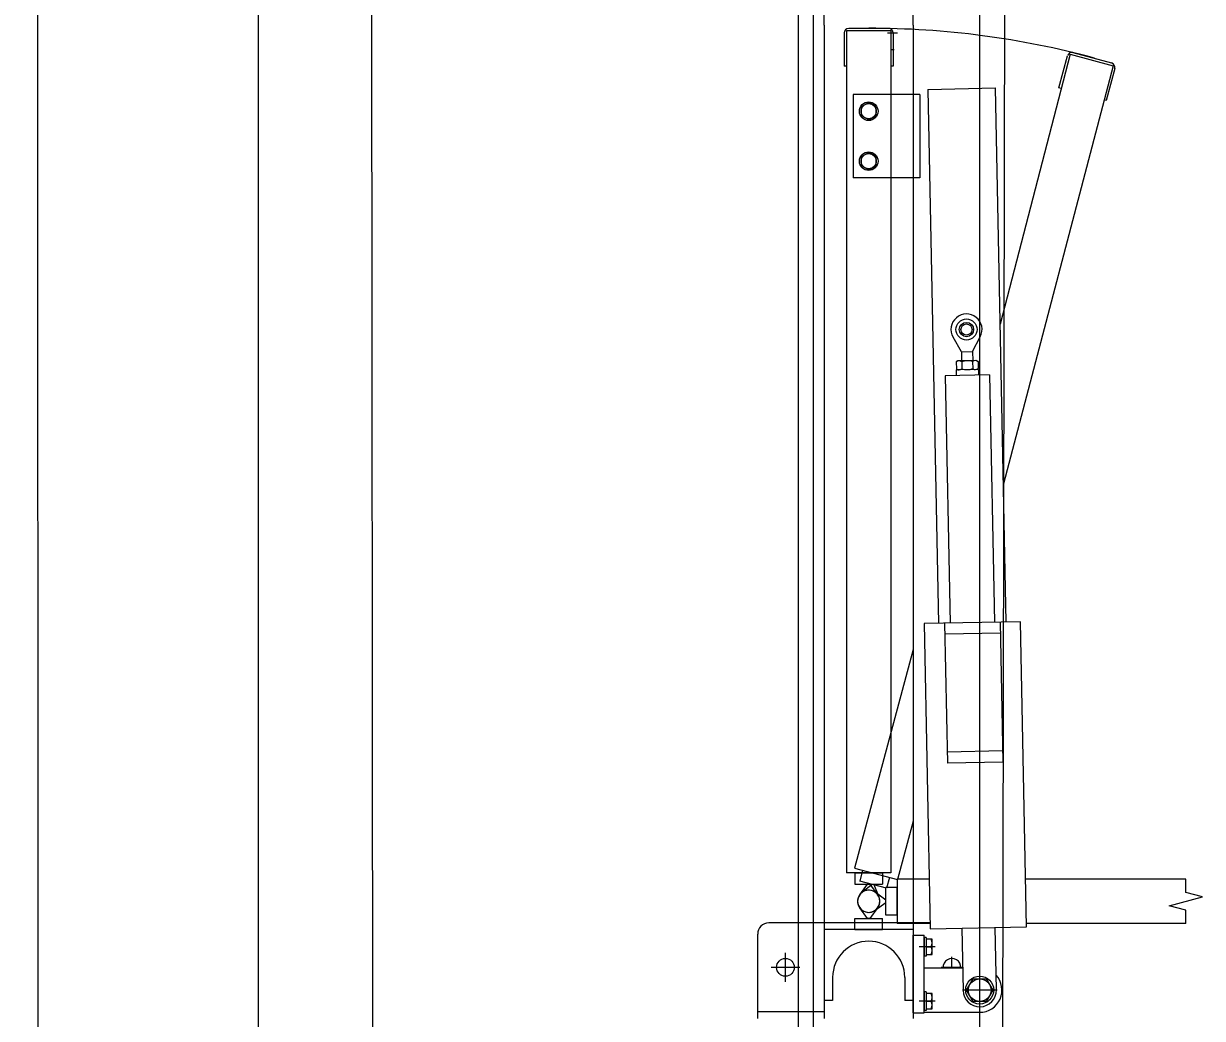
# Model space of a CAD drawing. Extents: x -264205 to -263659, y -1242401 to -1242060.
# Drawn here: x -263795.754 to -263794.692, y -1242183.997 to -1242183.101 of the extents above; entities that cross this region are included whole.
import ezdxf

# ---------------------------------------------------------------- set-up
doc = ezdxf.new("R2010")
doc.units = 0
for name, color, linetype in [('KFA_SO_10-1_PLACHTY', 7, 'Continuous'), ('KFA_SO_10-1_STRECHY', 7, 'Continuous'), ('KFA_SO_10-1_TRIBUNA_C_OBVOD', 7, 'Continuous'), ('OBRUBNIKY_KOMUNIKACIE_PROJEKT', 7, 'Continuous'), ('OSI_STAVBY_KFA', 7, 'Continuous'), ('SITUACIA_DSP_2D', 7, 'Continuous')]:
    doc.layers.add(name, color=color, linetype=linetype)

msp = doc.modelspace()

# ---------------------------------------------------------------- linework, layer by layer
at = {"layer": 'KFA_SO_10-1_PLACHTY'}
msp.add_line((-263794.893, -1242195.596), (-263794.843, -1242168.189), dxfattribs=at)
msp.add_lwpolyline([(-263795.396, -1242226.823), (-263795.427, -1242195.892), (-263795.456, -1242167.905), (-263795.427, -1242160.909), (-263795.402, -1242132.887), (-263795.428, -1242101.98)], dxfattribs=at)
at = {"layer": 'KFA_SO_10-1_STRECHY'}
msp.add_line((-263795.734, -1242227.196), (-263795.754, -1242101.588), dxfattribs=at)
at = {"layer": 'KFA_SO_10-1_TRIBUNA_C_OBVOD'}
msp.add_lwpolyline([(-263795.284, -1242101.267), (-263795.051, -1242101.819), (-263795.059, -1242226.991), (-263795.286, -1242227.548)], dxfattribs=at)
at = {"layer": 'OBRUBNIKY_KOMUNIKACIE_PROJEKT'}
msp.add_line((-263794.8928, -1242101.3822), (-263794.8928, -1242227.3822), dxfattribs=at)
at = {"layer": 'OSI_STAVBY_KFA'}
msp.add_line((-263795.5428, -1242083.2372), (-263795.5428, -1242246.7072), dxfattribs=at)
at = {"layer": 'SITUACIA_DSP_2D'}
for p, q in [((-263794.8928, -1242101.3822), (-263794.8928, -1242227.3822)), ((-263795.0428, -1242101.7691), (-263795.0428, -1242226.9954)), ((-263795.0327, -1242183.1025), (-263795.0327, -1242182.208)), ((-263794.9527, -1242183.1025), (-263794.9527, -1242182.208)), ((-263795.0327, -1242183.1025), (-263795.0327, -1242183.997)), ((-263795.0147, -1242183.1095), (-263795.0147, -1242183.1395)), ((-263795.0127, -1242183.1075), (-263795.0127, -1242183.866)), ((-263794.9727, -1242183.1075), (-263795.0127, -1242183.1075)), ((-263794.9747, -1242183.1055), (-263795.0107, -1242183.1055)), ((-263794.9757, -1242183.1093), (-263794.9667, -1242183.1093)), ((-263794.9727, -1242183.1075), (-263794.9727, -1242183.866)), ((-263794.9707, -1242183.1095), (-263794.9707, -1242183.1395)), ((-263794.9527, -1242183.1025), (-263794.9527, -1242183.997)), ((-263794.9698, -1242183.1246), (-263794.9727, -1242183.1246)), ((-263794.8111, -1242183.1286), (-263794.8742, -1242183.3717)), ((-263794.8213, -1242183.159), (-263794.8136, -1242183.13)), ((-263794.8111, -1242183.1286), (-263794.7725, -1242183.139)), ((-263794.8087, -1242183.1272), (-263794.7739, -1242183.1365)), ((-263795.0127, -1242183.1395), (-263795.0147, -1242183.1395)), ((-263794.9707, -1242183.1395), (-263794.9727, -1242183.1395)), ((-263794.7725, -1242183.139), (-263794.8713, -1242183.5156)), ((-263794.771, -1242183.1414), (-263794.7788, -1242183.1704)), ((-263794.9394, -1242183.1603), (-263794.8784, -1242183.159)), ((-263794.9394, -1242183.1603), (-263794.9298, -1242183.6412)), ((-263794.8688, -1242183.64), (-263794.8784, -1242183.159)), ((-263794.8194, -1242183.1595), (-263794.8213, -1242183.159)), ((-263795.0067, -1242183.165), (-263795.0067, -1242183.24)), ((-263794.9527, -1242183.165), (-263795.0067, -1242183.165)), ((-263794.9927, -1242183.1721), (-263794.9995, -1242183.1761)), ((-263794.9859, -1242183.1761), (-263794.9927, -1242183.1721)), ((-263794.9467, -1242183.165), (-263794.9527, -1242183.165)), ((-263794.9467, -1242183.165), (-263794.9467, -1242183.24)), ((-263794.7788, -1242183.1704), (-263794.7807, -1242183.1699)), ((-263794.9995, -1242183.1761), (-263794.9995, -1242183.1839)), ((-263794.9995, -1242183.1839), (-263794.9927, -1242183.1878)), ((-263794.9927, -1242183.1878), (-263794.9859, -1242183.1839)), ((-263794.9859, -1242183.1839), (-263794.9859, -1242183.1761)), ((-263794.9927, -1242183.2171), (-263794.9995, -1242183.2211)), ((-263794.9995, -1242183.2211), (-263794.9995, -1242183.2289)), ((-263794.9859, -1242183.2211), (-263794.9927, -1242183.2171)), ((-263794.9859, -1242183.2289), (-263794.9859, -1242183.2211)), ((-263794.9995, -1242183.2289), (-263794.9927, -1242183.2328)), ((-263794.9927, -1242183.2328), (-263794.9859, -1242183.2289)), ((-263794.9527, -1242183.24), (-263795.0067, -1242183.24)), ((-263794.9467, -1242183.24), (-263794.9527, -1242183.24)), ((-263794.9092, -1242183.3967), (-263794.9167, -1242183.3836)), ((-263794.8992, -1242183.3965), (-263794.8922, -1242183.3831)), ((-263794.9092, -1242183.3967), (-263794.8992, -1242183.3965)), ((-263794.8992, -1242183.3965), (-263794.899, -1242183.4047)), ((-263794.9125, -1242183.4049), (-263794.9138, -1242183.4057)), ((-263794.9138, -1242183.4057), (-263794.9137, -1242183.4122)), ((-263794.8955, -1242183.4046), (-263794.9125, -1242183.4049)), ((-263794.9092, -1242183.3967), (-263794.909, -1242183.4049)), ((-263794.9089, -1242183.4056), (-263794.9088, -1242183.4121)), ((-263794.8991, -1242183.4054), (-263794.899, -1242183.4119)), ((-263794.8955, -1242183.4046), (-263794.8942, -1242183.4053)), ((-263794.8942, -1242183.4053), (-263794.8941, -1242183.4118)), ((-263794.8838, -1242183.4174), (-263794.9238, -1242183.4182)), ((-263794.8939, -1242183.4126), (-263794.9139, -1242183.413)), ((-263794.9139, -1242183.413), (-263794.9138, -1242183.418)), ((-263794.9124, -1242183.4129), (-263794.9137, -1242183.4122)), ((-263794.8954, -1242183.4126), (-263794.9124, -1242183.4129)), ((-263794.8954, -1242183.4126), (-263794.8941, -1242183.4118)), ((-263794.8939, -1242183.4126), (-263794.8938, -1242183.4176)), ((-263794.8838, -1242183.4174), (-263794.8793, -1242183.6402)), ((-263794.9238, -1242183.4182), (-263794.9193, -1242183.641)), ((-263794.8558, -1242183.6397), (-263794.9428, -1242183.6414)), ((-263794.8743, -1242183.6401), (-263794.8718, -1242183.7661)), ((-263794.8504, -1242183.9146), (-263794.8558, -1242183.6397)), ((-263794.9428, -1242183.6414), (-263794.9373, -1242183.9164)), ((-263794.9243, -1242183.6411), (-263794.9218, -1242183.7671)), ((-263794.8741, -1242183.6501), (-263794.9241, -1242183.6511)), ((-263794.9527, -1242183.6649), (-263795.0055, -1242183.8617)), ((-263794.872, -1242183.7561), (-263794.922, -1242183.7571)), ((-263794.8718, -1242183.7661), (-263794.9218, -1242183.7671)), ((-263794.9527, -1242183.8195), (-263794.9668, -1242183.872)), ((-263795.0055, -1242183.8617), (-263794.9668, -1242183.872)), ((-263794.9982, -1242183.8636), (-263795.0008, -1242183.8733)), ((-263794.9727, -1242183.866), (-263795.0127, -1242183.866)), ((-263795.0052, -1242183.866), (-263795.0052, -1242183.876)), ((-263795.0052, -1242183.866), (-263794.9802, -1242183.866)), ((-263794.9767, -1242183.8798), (-263795.0008, -1242183.8733)), ((-263794.9802, -1242183.866), (-263794.9802, -1242183.876)), ((-263794.9741, -1242183.8701), (-263794.9767, -1242183.8798)), ((-263794.9672, -1242183.8715), (-263794.9672, -1242183.9115)), ((-263794.9382, -1242183.8715), (-263794.9672, -1242183.8715)), ((-263794.7071, -1242183.8715), (-263794.8512, -1242183.8715)), ((-263794.7071, -1242183.8835), (-263794.7071, -1242183.8715)), ((-263795.0052, -1242183.876), (-263794.9802, -1242183.876)), ((-263795.0008, -1242183.8856), (-263794.9937, -1242183.876)), ((-263794.9897, -1242183.8763), (-263794.999, -1242183.8837)), ((-263794.9937, -1242183.876), (-263794.9917, -1242183.876)), ((-263794.9917, -1242183.876), (-263794.9847, -1242183.8856)), ((-263794.9878, -1242183.8768), (-263794.9897, -1242183.8763)), ((-263794.9834, -1242183.8878), (-263794.9878, -1242183.8768)), ((-263794.9772, -1242183.8905), (-263794.9868, -1242183.8834)), ((-263794.9772, -1242183.904), (-263794.9772, -1242183.879)), ((-263794.9672, -1242183.879), (-263794.9772, -1242183.879)), ((-263794.9672, -1242183.904), (-263794.9672, -1242183.879)), ((-263794.6921, -1242183.8875), (-263794.7071, -1242183.8835)), ((-263794.9868, -1242183.8995), (-263794.9772, -1242183.8925)), ((-263794.9772, -1242183.8925), (-263794.9772, -1242183.8905)), ((-263794.7221, -1242183.8955), (-263794.6921, -1242183.8875)), ((-263794.7071, -1242183.8995), (-263794.7221, -1242183.8955)), ((-263794.9937, -1242183.907), (-263795.0008, -1242183.8974)), ((-263794.9847, -1242183.8974), (-263794.9917, -1242183.907)), ((-263794.9672, -1242183.904), (-263794.9772, -1242183.904)), ((-263794.7071, -1242183.9115), (-263794.7071, -1242183.8995)), ((-263795.0327, -1242183.911), (-263795.0827, -1242183.911)), ((-263794.9527, -1242183.911), (-263795.0327, -1242183.911)), ((-263795.0052, -1242183.907), (-263794.9802, -1242183.907)), ((-263795.0052, -1242183.917), (-263795.0052, -1242183.907)), ((-263794.9917, -1242183.907), (-263794.9937, -1242183.907)), ((-263794.9802, -1242183.917), (-263794.9802, -1242183.907)), ((-263794.9374, -1242183.9115), (-263794.9672, -1242183.9115)), ((-263794.9375, -1242183.911), (-263794.9527, -1242183.911)), ((-263794.9373, -1242183.9164), (-263794.8504, -1242183.9146)), ((-263794.9089, -1242183.9158), (-263794.9077, -1242183.9718)), ((-263794.8777, -1242183.9712), (-263794.8789, -1242183.9152)), ((-263794.7071, -1242183.9115), (-263794.8504, -1242183.9115)), ((-263795.0927, -1242183.997), (-263795.0927, -1242183.921)), ((-263794.9527, -1242183.917), (-263795.0327, -1242183.917)), ((-263795.0052, -1242183.917), (-263794.9802, -1242183.917)), ((-263794.9527, -1242183.922), (-263794.9427, -1242183.922)), ((-263794.9527, -1242183.992), (-263794.9527, -1242183.922)), ((-263794.9427, -1242183.992), (-263794.9427, -1242183.922)), ((-263794.9427, -1242183.9241), (-263794.9427, -1242183.9409)), ((-263794.941, -1242183.9241), (-263794.9427, -1242183.9241)), ((-263794.941, -1242183.9241), (-263794.941, -1242183.9409)), ((-263794.941, -1242183.9257), (-263794.941, -1242183.9393)), ((-263794.9355, -1242183.9257), (-263794.941, -1242183.9257)), ((-263794.9355, -1242183.9393), (-263794.9355, -1242183.9257)), ((-263795.0677, -1242183.964), (-263795.0677, -1242183.938)), ((-263794.9329, -1242183.9325), (-263794.9472, -1242183.9325)), ((-263794.941, -1242183.9325), (-263794.9364, -1242183.9325)), ((-263794.941, -1242183.9409), (-263794.9427, -1242183.9409)), ((-263794.941, -1242183.9393), (-263794.9355, -1242183.9393)), ((-263794.9177, -1242183.9515), (-263794.9177, -1242183.9414)), ((-263795.0547, -1242183.951), (-263795.0807, -1242183.951)), ((-263794.9427, -1242183.9515), (-263794.9081, -1242183.9515)), ((-263794.9082, -1242183.951), (-263794.9273, -1242183.951)), ((-263794.8927, -1242183.9871), (-263794.8927, -1242183.9559)), ((-263795.0252, -1242183.96), (-263795.0252, -1242183.981)), ((-263794.9602, -1242183.96), (-263794.9602, -1242183.981)), ((-263794.9045, -1242183.9715), (-263794.8986, -1242183.9613)), ((-263794.8986, -1242183.9613), (-263794.8869, -1242183.9613)), ((-263794.8869, -1242183.9613), (-263794.881, -1242183.9715)), ((-263794.9427, -1242183.9731), (-263794.9427, -1242183.9899)), ((-263794.941, -1242183.9731), (-263794.9427, -1242183.9731)), ((-263794.941, -1242183.9731), (-263794.941, -1242183.9899)), ((-263794.941, -1242183.9747), (-263794.941, -1242183.9883)), ((-263794.9355, -1242183.9747), (-263794.941, -1242183.9747)), ((-263794.9355, -1242183.9883), (-263794.9355, -1242183.9747)), ((-263794.8771, -1242183.9715), (-263794.9083, -1242183.9715)), ((-263794.8986, -1242183.9817), (-263794.9045, -1242183.9715)), ((-263794.881, -1242183.9715), (-263794.8869, -1242183.9817)), ((-263795.0327, -1242183.991), (-263795.0927, -1242183.991)), ((-263795.0252, -1242183.981), (-263795.0327, -1242183.981)), ((-263794.9527, -1242183.981), (-263794.9602, -1242183.981)), ((-263794.9329, -1242183.9815), (-263794.9472, -1242183.9815)), ((-263794.941, -1242183.9899), (-263794.9427, -1242183.9899)), ((-263794.941, -1242183.9815), (-263794.9364, -1242183.9815)), ((-263794.941, -1242183.9883), (-263794.9355, -1242183.9883)), ((-263794.8869, -1242183.9817), (-263794.8986, -1242183.9817)), ((-263794.9527, -1242183.992), (-263794.9427, -1242183.992)), ((-263794.9427, -1242183.9915), (-263794.8927, -1242183.9915))]:
    msp.add_line(p, q, dxfattribs=at)
for centre, radius in [((-263794.9927, -1242183.18), 0.0084), ((-263794.9927, -1242183.18), 0.0068), ((-263794.9927, -1242183.225), 0.0084), ((-263794.9927, -1242183.225), 0.0068), ((-263794.9046, -1242183.3766), 0.00952), ((-263794.9046, -1242183.3766), 0.00645), ((-263794.9046, -1242183.3766), 0.005), ((-263795.0677, -1242183.951), 0.008), ((-263794.8927, -1242183.9715), 0.0126), ((-263794.8927, -1242183.9715), 0.0102)]:
    msp.add_circle(centre, radius, dxfattribs=at)
for centre, radius, start, end in [((-263795.0107, -1242183.1095), 0.004, 90, 180), ((-263794.9927, -1242183.8915), 0.7862, 75, 90), ((-263794.9747, -1242183.1095), 0.004, 0, 90), ((-263794.8097, -1242183.131), 0.004, 75, 165), ((-263794.7749, -1242183.1404), 0.004, 345, 75), ((-263794.9046, -1242183.3766), 0.014, 332.4029, 209.8771), ((-263794.9113, -1242183.4092), 0.00432, 56.5466, 125.7334), ((-263794.9037, -1242183.4209), 0.0161, 73.4401, 108.8399), ((-263794.8991, -1242183.4054), 0.0001, 181.14, 250.3268), ((-263794.8966, -1242183.4089), 0.00432, 56.5466, 125.7334), ((-263794.9113, -1242183.4086), 0.00432, 236.5466, 305.7334), ((-263794.9042, -1242183.3966), 0.0161, 253.4401, 288.8399), ((-263794.899, -1242183.4119), 0.0001, 111.9532, 181.14), ((-263794.8966, -1242183.4083), 0.00432, 236.5466, 305.7334), ((-263794.9927, -1242183.8915), 0.01, 323.6139, 216.3861), ((-263794.9927, -1242183.8915), 0.01, 53.6139, 306.3861), ((-263794.9927, -1242183.8915), 0.01, 128.6139, 21.3861), ((-263794.9927, -1242183.8915), 0.01, 143.6139, 36.3861), ((-263795.0827, -1242183.921), 0.01, 90, 180), ((-263794.9927, -1242183.96), 0.0325, 0, 180), ((-263794.9423, -1242183.9291), 0.0068, 330, 30), ((-263794.9423, -1242183.9359), 0.0068, 330, 30), ((-263794.9177, -1242183.951), 0.008, 356.4167, 183.5833), ((-263794.8927, -1242183.9715), 0.02, 270, 42.5496), ((-263794.9423, -1242183.9781), 0.0068, 330, 30), ((-263794.8927, -1242183.9715), 0.015, 181.14, 1.14), ((-263794.9423, -1242183.9849), 0.0068, 330, 30)]:
    msp.add_arc(centre, radius, start, end, dxfattribs=at)

doc.saveas('drawing.dxf')
